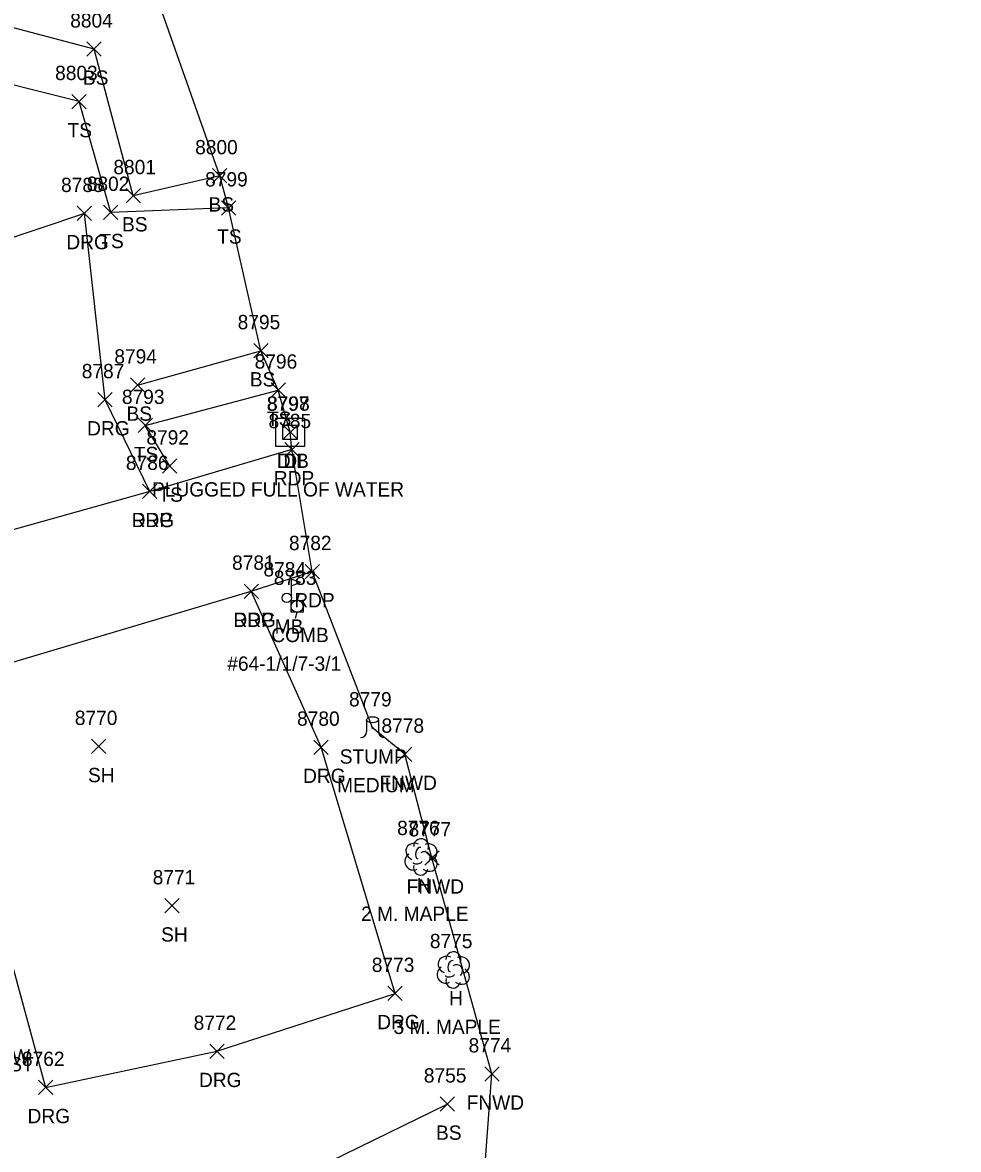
# Model space of a CAD drawing. Extents: x 1769141 to 1770911, y 735471 to 741449.
# Drawn here: x 1770643.4 to 1770774.1, y 737472.5 to 737630.1 of the extents above; entities that cross this region are included whole.
import ezdxf

# ---------------------------------------------------------------- set-up
doc = ezdxf.new("R2010")
doc.units = 0
for name, color, linetype in [('D_A', 7, 'Continuous'), ('D_C', 7, 'Continuous'), ('D_I', 7, 'Continuous'), ('D_TIC', 7, 'Continuous'), ('DS', 7, 'Continuous'), ('L_A', 7, 'Continuous'), ('L_C', 7, 'Continuous'), ('L_I', 7, 'Continuous'), ('L_TIC', 7, 'Continuous'), ('LELB', 7, 'Continuous'), ('LFNC', 7, 'Continuous'), ('LMB', 7, 'Continuous'), ('LSOGP', 7, 'Continuous'), ('LTD', 7, 'Continuous'), ('LTS', 7, 'Continuous'), ('P_A', 7, 'Continuous'), ('P_I', 7, 'Continuous'), ('P_TIC', 7, 'Continuous'), ('PET', 7, 'Continuous'), ('R_A', 7, 'Continuous'), ('R_I', 7, 'Continuous'), ('R_TIC', 7, 'Continuous'), ('RDG', 7, 'Continuous'), ('U_A', 7, 'Continuous'), ('U_C', 7, 'Continuous'), ('U_I', 7, 'Continuous'), ('UP', 7, 'Continuous')]:
    doc.layers.add(name, color=color, linetype=linetype)

msp = doc.modelspace()

# ---------------------------------------------------------------- linework, layer by layer
at = {"layer": 'D_TIC'}
for points in [[(1770679.78, 737571.82), (1770681.78, 737573.82)], [(1770681.78, 737571.82), (1770679.78, 737573.82)]]:
    msp.add_lwpolyline(points, dxfattribs=at)
at = {"layer": 'DS'}
for p, q in [((1770678.72, 737574.8), (1770682.72, 737574.8)), ((1770678.72, 737570.8), (1770678.72, 737574.8)), ((1770679.72, 737571.8), (1770679.72, 737573.8)), ((1770679.72, 737573.8), (1770681.72, 737573.8)), ((1770681.72, 737573.8), (1770681.72, 737571.8)), ((1770682.72, 737574.8), (1770682.72, 737570.8)), ((1770680.72, 737572.81), (1770680.72, 737572.81)), ((1770680.72, 737572.81), (1770680.72, 737572.81)), ((1770682.72, 737570.8), (1770678.72, 737570.8)), ((1770681.72, 737571.8), (1770679.72, 737571.8))]:
    msp.add_line(p, q, dxfattribs=at)
at = {"layer": 'L_TIC'}
for points in [[(1770652.34, 737625.38), (1770654.34, 737627.38)], [(1770654.34, 737625.38), (1770652.34, 737627.38)], [(1770650.24, 737618.04), (1770652.24, 737620.04)], [(1770652.24, 737618.04), (1770650.24, 737620.04)], [(1770669.89, 737607.66), (1770671.89, 737609.66)], [(1770671.89, 737607.66), (1770669.89, 737609.66)], [(1770657.81, 737604.88), (1770659.81, 737606.88)], [(1770659.81, 737604.88), (1770657.81, 737606.88)], [(1770654.66, 737602.54), (1770656.66, 737604.54)], [(1770656.66, 737602.54), (1770654.66, 737604.54)], [(1770671.13, 737603.17), (1770673.13, 737605.17)], [(1770673.13, 737603.17), (1770671.13, 737605.17)], [(1770675.66, 737583.21), (1770677.66, 737585.21)], [(1770677.66, 737583.21), (1770675.66, 737585.21)], [(1770658.43, 737578.41), (1770660.43, 737580.41)], [(1770660.43, 737578.41), (1770658.43, 737580.41)], [(1770678.08, 737577.7), (1770680.08, 737579.7)], [(1770680.08, 737577.7), (1770678.08, 737579.7)], [(1770659.49, 737572.76), (1770661.49, 737574.76)], [(1770661.49, 737572.76), (1770659.49, 737574.76)], [(1770662.91, 737567.09), (1770664.91, 737569.09)], [(1770664.91, 737567.09), (1770662.91, 737569.09)], [(1770653, 737527.89), (1770655, 737529.89)], [(1770655, 737527.89), (1770653, 737529.89)], [(1770695.75, 737526.8), (1770697.75, 737528.8)], [(1770697.75, 737526.8), (1770695.75, 737528.8)], [(1770699.53, 737512.31), (1770701.53, 737514.31)], [(1770701.53, 737512.31), (1770699.53, 737514.31)], [(1770663.23, 737505.61), (1770665.23, 737507.61)], [(1770665.23, 737505.61), (1770663.23, 737507.61)], [(1770707.92, 737482.11), (1770709.92, 737484.11)], [(1770709.92, 737482.11), (1770707.92, 737484.11)], [(1770701.67, 737477.9), (1770703.67, 737479.9)], [(1770703.67, 737477.9), (1770701.67, 737479.9)]]:
    msp.add_lwpolyline(points, dxfattribs=at)
at = {"layer": 'LELB'}
for points in [[(1770670.89, 737608.66), (1770658.81, 737605.88), (1770653.34, 737626.38), (1770631.66, 737632.07), (1770605.03, 737631.75)], [(1770672.13, 737604.17), (1770655.66, 737603.54), (1770651.24, 737619.04), (1770634.86, 737623.15), (1770607.75, 737620.88)], [(1770659.43, 737579.41), (1770676.66, 737584.21)], [(1770663.91, 737568.09), (1770660.49, 737573.76), (1770679.08, 737578.7)], [(1770642.1, 737455.3), (1770674.06, 737464.9), (1770702.67, 737478.9)]]:
    msp.add_lwpolyline(points, dxfattribs=at)
at = {"layer": 'LFNC'}
msp.add_lwpolyline([(1770708.92, 737483.11), (1770700.53, 737513.31), (1770696.75, 737527.8)], dxfattribs=at)
at = {"layer": 'LMB'}
for p, q in [((1770680.91, 737552.25), (1770682.2, 737551.87)), ((1770680.91, 737549.66), (1770680.91, 737552.25)), ((1770680.91, 737551.35), (1770682.2, 737551.86)), ((1770680.26, 737549.65), (1770680.26, 737549.65))]:
    msp.add_line(p, q, dxfattribs=at)
msp.add_circle((1770680.26, 737549.65), 0.656, dxfattribs=at)
at = {"layer": 'LSOGP'}
msp.add_lwpolyline([(1770774.09, 737247.98), (1770767.54, 737269.65), (1770765.72, 737274.33), (1770756.9, 737271.6), (1770748.34, 737299.59), (1770735.28, 737341.65), (1770721.19, 737386.6), (1770729.96, 737389.39), (1770729.49, 737394.53), (1770717.31, 737432.35), (1770707.42, 737462.93), (1770708.92, 737483.11), (1770700.53, 737513.31), (1770696.75, 737527.8), (1770692.23, 737531.48), (1770683.83, 737553.33), (1770680.97, 737570.38), (1770680.72, 737572.81), (1770679.08, 737578.7), (1770676.66, 737584.21), (1770672.13, 737604.17), (1770670.89, 737608.66), (1770654.44, 737655.46)], dxfattribs=at)
at = {"layer": 'LTD'}
for p, q in [((1770698.99, 737513.5), (1770698.99, 737513.5)), ((1770698.99, 737513.5), (1770698.99, 737513.5)), ((1770703.51, 737497.69), (1770703.51, 737497.69)), ((1770703.51, 737497.69), (1770703.51, 737497.69))]:
    msp.add_line(p, q, dxfattribs=at)
for centre in [(1770699.04, 737514.93), (1770703.55, 737499.13)]:
    msp.add_arc(centre, 1.05, 335.5272, 180.9563, dxfattribs=at)
for centre, major_axis, ratio, start_param, end_param in [((1770698.2, 737514.16), (1.21, -0.51), 0.895232, 1.570796, 4.712389), ((1770698.78, 737513.96), (-0.208, -0.792), 0.645439, 3.141593, 6.283185), ((1770699.49, 737513.33), (-0.5, 0.667), 0.989748, 3.141593, 6.283185), ((1770700.03, 737514.08), (-1.14, -0.48), 0.949671, 1.570796, 4.712389), ((1770697.91, 737512.79), (0.58, -1.04), 0.959034, 3.141593, 6.283185), ((1770698.53, 737512.75), (-0.625, -0.083), 0.423636, 0, 3.141593), ((1770699.99, 737512.66), (-1.09, 0.79), 0.841452, 1.570796, 4.712389), ((1770698.99, 737512), (0.26, 1.06), 0.942809, 1.570796, 4.712389), ((1770702.71, 737498.36), (1.21, -0.51), 0.895232, 1.570796, 4.712389), ((1770703.3, 737498.15), (-0.208, -0.792), 0.645439, 3.141593, 6.283185), ((1770704.01, 737497.53), (-0.5, 0.667), 0.989748, 3.141593, 6.283185), ((1770704.55, 737498.28), (-1.14, -0.48), 0.949671, 1.570796, 4.712389), ((1770702.42, 737496.98), (0.58, -1.04), 0.959034, 3.141593, 6.283185), ((1770703.05, 737496.94), (-0.625, -0.083), 0.423636, 0, 3.141593), ((1770704.51, 737496.86), (-1.09, 0.79), 0.841452, 1.570796, 4.712389), ((1770703.51, 737496.19), (0.26, 1.06), 0.942809, 1.570796, 4.712389)]:
    msp.add_ellipse(centre, major_axis=major_axis, ratio=ratio, start_param=start_param, end_param=end_param, dxfattribs=at)
at = {"layer": 'LTS'}
for p, q in [((1770691.4, 737532.62), (1770691.4, 737530.95)), ((1770692.24, 737531.48), (1770692.24, 737531.48)), ((1770692.24, 737531.48), (1770692.24, 737531.48)), ((1770692.24, 737531.45), (1770692.24, 737531.45)), ((1770693.07, 737532.45), (1770693.07, 737532.62)), ((1770693.07, 737532.62), (1770693.07, 737530.95))]:
    msp.add_line(p, q, dxfattribs=at)
msp.add_circle((1770692.24, 737531.48), 0.0833, dxfattribs=at)
for centre, start, end in [((1770690.57, 737530.95), 270, 360), ((1770693.9, 737530.95), 180, 270)]:
    msp.add_arc(centre, 0.833, start, end, dxfattribs=at)
msp.add_ellipse((1770692.24, 737532.62), major_axis=(-0.833, 0), ratio=0.5, dxfattribs=at)
at = {"layer": 'P_TIC'}
for points in [[(1770679.97, 737569.38), (1770681.97, 737571.38)], [(1770681.97, 737569.38), (1770679.97, 737571.38)], [(1770660.11, 737563.54), (1770662.11, 737565.54)], [(1770662.11, 737563.54), (1770660.11, 737565.54)], [(1770682.83, 737552.33), (1770684.83, 737554.33)], [(1770684.83, 737552.33), (1770682.83, 737554.33)], [(1770674.31, 737549.58), (1770676.31, 737551.58)], [(1770676.31, 737549.58), (1770674.31, 737551.58)]]:
    msp.add_lwpolyline(points, dxfattribs=at)
at = {"layer": 'PET'}
for points in [[(1770680.97, 737570.38), (1770661.11, 737564.54), (1770632.61, 737556.54)], [(1770638.98, 737539.79), (1770675.31, 737550.58), (1770683.83, 737553.33)]]:
    msp.add_lwpolyline(points, dxfattribs=at)
at = {"layer": 'R_TIC'}
for points in [[(1770650.99, 737602.39), (1770652.99, 737604.39)], [(1770652.99, 737602.39), (1770650.99, 737604.39)], [(1770653.88, 737576.36), (1770655.88, 737578.36)], [(1770655.88, 737576.36), (1770653.88, 737578.36)], [(1770660.11, 737563.54), (1770662.11, 737565.54)], [(1770662.11, 737563.54), (1770660.11, 737565.54)], [(1770674.31, 737549.58), (1770676.31, 737551.58)], [(1770676.31, 737549.58), (1770674.31, 737551.58)], [(1770684.05, 737527.78), (1770686.05, 737529.78)], [(1770686.05, 737527.78), (1770684.05, 737529.78)], [(1770694.4, 737493.36), (1770696.4, 737495.36)], [(1770696.4, 737493.36), (1770694.4, 737495.36)], [(1770669.51, 737485.27), (1770671.51, 737487.27)], [(1770671.51, 737485.27), (1770669.51, 737487.27)], [(1770645.56, 737480.22), (1770647.56, 737482.22)], [(1770647.56, 737480.22), (1770645.56, 737482.22)]]:
    msp.add_lwpolyline(points, dxfattribs=at)
at = {"layer": 'RDG'}
for points in [[(1770661.11, 737564.54), (1770654.88, 737577.36), (1770651.99, 737603.39), (1770620.6, 737592.86), (1770629.3, 737565.55), (1770632.61, 737556.54)], [(1770637.05, 737516.05), (1770646.56, 737481.22), (1770670.51, 737486.27), (1770695.4, 737494.36), (1770685.05, 737528.78), (1770675.31, 737550.58)]]:
    msp.add_lwpolyline(points, dxfattribs=at)
at = {"layer": 'UP'}
for p, q in [((1770680.88, 737547.64), (1770680.88, 737549.31)), ((1770680.88, 737549.31), (1770682.55, 737549.31)), ((1770681.96, 737550.14), (1770681.71, 737549.31)), ((1770682.55, 737549.31), (1770682.55, 737547.64)), ((1770682.55, 737547.64), (1770680.88, 737547.64)), ((1770681.46, 737546.81), (1770681.71, 737547.64)), ((1770681.71, 737548.47), (1770681.71, 737548.47))]:
    msp.add_line(p, q, dxfattribs=at)
msp.add_circle((1770681.71, 737548.47), 0.833, dxfattribs=at)

# ---------------------------------------------------------------- texts
at = {"layer": 'D_A'}
for s, p in [('DIB', (1770678.88, 737567.82)), ('DI', (1770679.78, 737567.81))]:
    msp.add_text(s, height=2, dxfattribs=at).set_placement(p)
at = {"layer": 'D_C'}
msp.add_text('PLUGGED FULL OF WATER', height=2, dxfattribs=at).set_placement((1770661.43, 737563.82))
at = {"layer": 'D_I'}
for s, p in [('8797', (1770677.46, 737575.81)), ('8798', (1770677.52, 737575.82))]:
    msp.add_text(s, height=2, dxfattribs=at).set_placement(p)
at = {"layer": 'L_A'}
for s, p in [('BS', (1770651.78, 737621.38)), ('TS', (1770649.64, 737614.04)), ('BS', (1770669.33, 737603.66)), ('BS', (1770657.25, 737600.88)), ('TS', (1770670.54, 737599.17)), ('TS', (1770654.07, 737598.54)), ('BS', (1770675.1, 737579.21)), ('BS', (1770657.87, 737574.41)), ('TS', (1770677.49, 737573.7)), ('TS', (1770658.9, 737568.76)), ('TS', (1770662.32, 737563.09)), ('MB', (1770678.57, 737544.65)), ('STUMP', (1770687.66, 737526.48)), ('SH', (1770652.49, 737523.89)), ('FNWD', (1770693.21, 737522.8)), ('FNWD', (1770697, 737508.31)), ('H', (1770698.42, 737508.5)), ('SH', (1770662.71, 737501.61)), ('H', (1770702.94, 737492.69)), ('STPW', (1770636.67, 737484.54)), ('POR STPW ST', (1770626.49, 737483.47)), ('FNWD', (1770705.39, 737478.11)), ('BS', (1770701.11, 737473.9))]:
    msp.add_text(s, height=2, dxfattribs=at).set_placement(p)
at = {"layer": 'L_C'}
for s, p in [('MEDIUM', (1770687.29, 737522.48)), ('2 M. MAPLE', (1770690.65, 737504.5)), ('3 M. MAPLE', (1770695.16, 737488.69))]:
    msp.add_text(s, height=2, dxfattribs=at).set_placement(p)
at = {"layer": 'L_I'}
for s, p in [('8804', (1770650.01, 737629.38)), ('8803', (1770647.9, 737622.04)), ('8800', (1770667.46, 737611.66)), ('8801', (1770656.04, 737608.88)), ('8802', (1770652.32, 737606.54)), ('8799', (1770668.86, 737607.17)), ('8795', (1770673.4, 737587.21)), ('8794', (1770656.17, 737582.41)), ('8796', (1770675.77, 737581.7)), ('8793', (1770657.23, 737576.76)), ('8792', (1770660.65, 737571.09)), ('8784', (1770677, 737552.65)), ('8779', (1770688.96, 737534.48)), ('8770', (1770650.65, 737531.89)), ('8778', (1770693.49, 737530.8)), ('8776', (1770695.68, 737516.5)), ('8777', (1770697.27, 737516.31)), ('8771', (1770661.53, 737509.61)), ('8775', (1770700.25, 737500.69)), ('8774', (1770705.66, 737486.11)), ('8755', (1770699.41, 737481.9))]:
    msp.add_text(s, height=2, dxfattribs=at).set_placement(p)
at = {"layer": 'P_A'}
for p in [(1770678.45, 737565.38), (1770658.59, 737559.54), (1770681.31, 737548.33), (1770672.8, 737545.58)]:
    msp.add_text('RDP', height=2, dxfattribs=at).set_placement(p)
at = {"layer": 'P_I'}
for s, p in [('8785', (1770677.71, 737573.38)), ('8786', (1770657.79, 737567.54)), ('8782', (1770680.57, 737556.33)), ('8781', (1770672.62, 737553.58))]:
    msp.add_text(s, height=2, dxfattribs=at).set_placement(p)
at = {"layer": 'R_A'}
for p in [(1770649.47, 737598.39), (1770652.37, 737572.36), (1770658.59, 737559.54), (1770672.8, 737545.58), (1770682.54, 737523.78), (1770692.89, 737489.36), (1770668, 737481.27), (1770644.05, 737476.22)]:
    msp.add_text('DRG', height=2, dxfattribs=at).set_placement(p)
at = {"layer": 'R_I'}
for s, p in [('8788', (1770648.73, 737606.39)), ('8787', (1770651.62, 737580.36)), ('8786', (1770657.79, 737567.54)), ('8781', (1770672.62, 737553.58)), ('8780', (1770681.7, 737531.78)), ('8773', (1770692.14, 737497.36)), ('8772', (1770667.25, 737489.27)), ('8762', (1770643.26, 737484.22))]:
    msp.add_text(s, height=2, dxfattribs=at).set_placement(p)
at = {"layer": 'U_A'}
msp.add_text('COMB', height=2, dxfattribs=at).set_placement((1770678.1, 737543.47))
at = {"layer": 'U_C'}
msp.add_text('#64-1/1/7-3/1', height=2, dxfattribs=at).set_placement((1770671.95, 737539.47))
at = {"layer": 'U_I'}
msp.add_text('8783', height=2, dxfattribs=at).set_placement((1770678.45, 737551.47))

doc.saveas('drawing.dxf')
